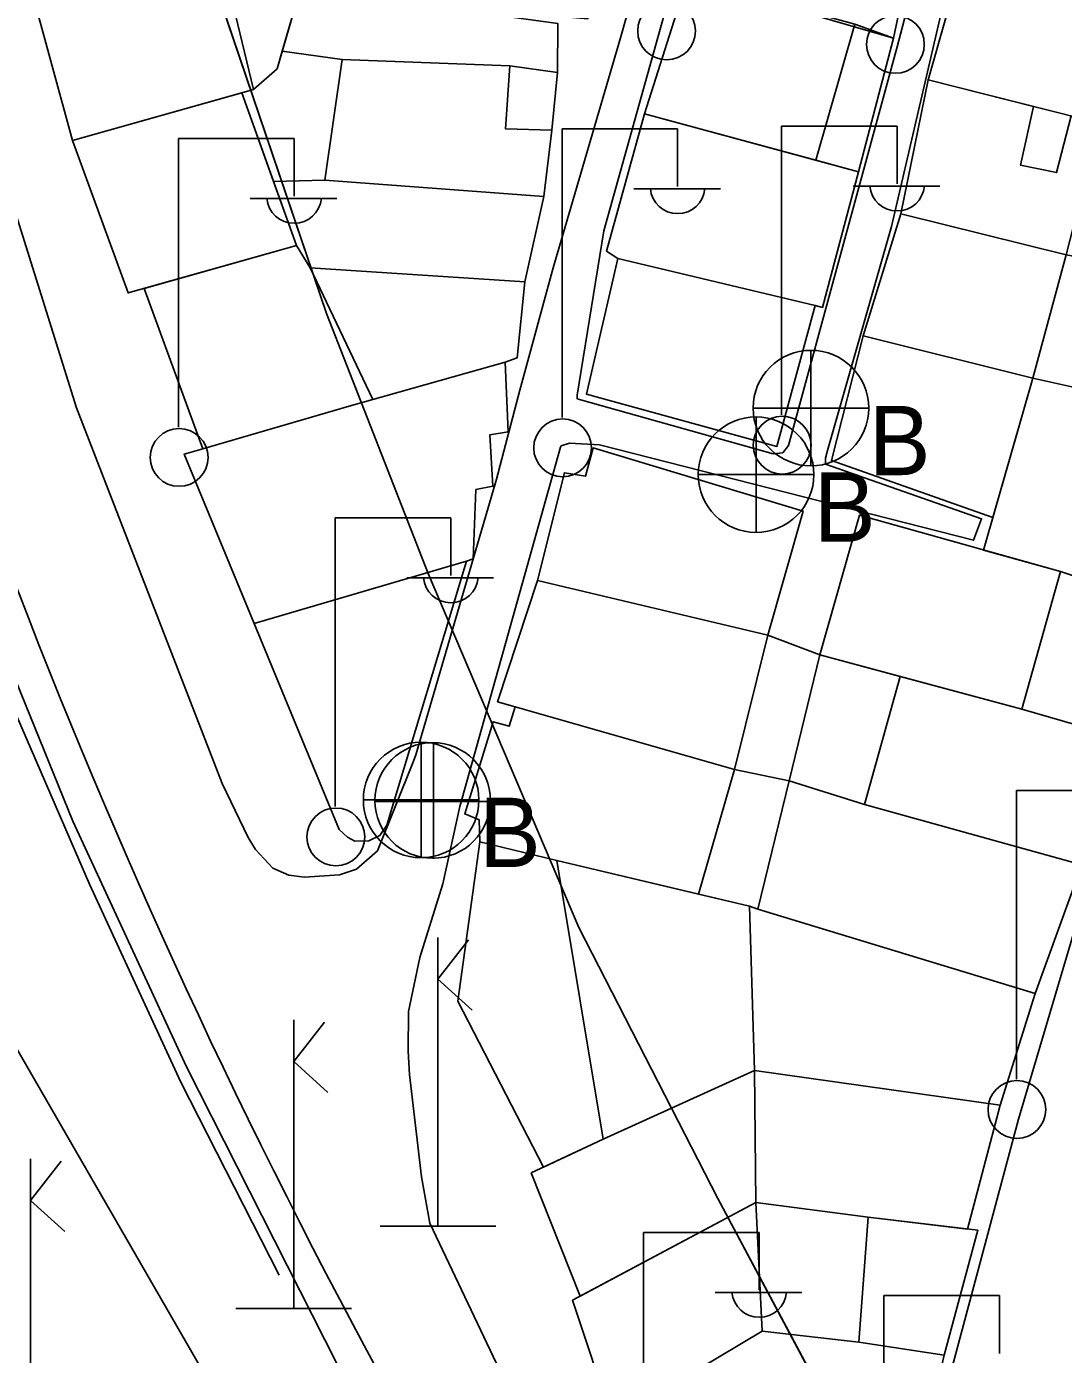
# Model space of a CAD drawing. Extents: x 417997 to 421451, y 4451742 to 4455216.
# Drawn here: x 420096.3 to 420159.1, y 4452423.7 to 4452504.1 of the extents above; entities that cross this region are included whole.
import ezdxf

# ---------------------------------------------------------------- set-up
doc = ezdxf.new("R2010")
doc.units = 0
for name, color, linetype in [('ADAKENARI', 7, 'Continuous'), ('B_Mesken', 7, 'Continuous'), ('B_Teras', 7, 'Continuous'), ('KALDIRIM', 7, 'Continuous'), ('PL_TURZM', 7, 'Continuous'), ('RAYLI_TOPLU_TAŞIMA_HATTI', 7, 'Continuous'), ('S_Elektrik_Diregi', 7, 'Continuous'), ('S_Kara_Demy_Trafik_Sinyal', 7, 'Continuous'), ('S_Rogar_Kapagi', 7, 'Continuous'), ('S_Rogar_Kapagi_Buski', 7, 'Continuous'), ('Sinir_Ist_Duvari', 7, 'Continuous'), ('TR_TİC_TURIZM_K', 7, 'Continuous'), ('Y_Cadde_Yol', 7, 'Continuous'), ('Yol_Sose', 7, 'Continuous')]:
    doc.layers.add(name, color=color, linetype=linetype)

msp = doc.modelspace()

# ---------------------------------------------------------------- linework, layer by layer
at = {"layer": 'ADAKENARI'}
for p, q in [((420114.478, 4452486.757), (420107.757, 4452506.586)), ((420114.478, 4452486.757), (420107.757, 4452506.586)), ((420120.635, 4452470.999), (420114.478, 4452486.757)), ((420120.635, 4452470.999), (420114.478, 4452486.757)), ((420129.77, 4452449.561), (420120.635, 4452470.999)), ((420129.77, 4452449.561), (420120.635, 4452470.999)), ((420138.179, 4452433.132), (420129.77, 4452449.561)), ((420138.179, 4452433.132), (420129.77, 4452449.561)), ((420173.917, 4452366.165), (420138.179, 4452433.132)), ((420173.917, 4452366.165), (420138.179, 4452433.132))]:
    msp.add_line(p, q, dxfattribs=at)
at = {"layer": 'B_Mesken'}
for points in [[(420148.824, 4452503.431), (420150.618, 4452511.955), (420148.905, 4452512.432), (420148.09, 4452508.985), (420146.669, 4452509.268), (420147.649, 4452512.617), (420138.935, 4452515.126), (420136.356, 4452507.068)], [(420108.787, 4452510.134), (420112.021, 4452510.893), (420113.958, 4452510.087), (420111.486, 4452501.585), (420110.05, 4452500.321), (420099.087, 4452497.233), (420096.522, 4452506.654)], [(420131.383, 4452509.579), (420130.31, 4452504.613), (420128.688, 4452504.762), (420128.623, 4452506.917), (420122.393, 4452506.697), (420122.29, 4452505.184), (420128.498, 4452504.324), (420128.472, 4452501.356), (420125.579, 4452501.754), (420115.424, 4452502.141), (420111.795, 4452502.648), (420113.958, 4452510.087), (420115.371, 4452509.976), (420124.286, 4452509.801), (420130.7, 4452509.576)], [(420163.951, 4452497.623), (420150.928, 4452500.918), (420153.071, 4452508.44), (420163.552, 4452506.093), (420165.804, 4452505.512)], [(420146.699, 4452495.34), (420148.824, 4452503.431), (420146.476, 4452504.285), (420136.356, 4452507.068), (420133.749, 4452498.847), (420133.749, 4452498.847), (420144.116, 4452496.039)], [(420115.424, 4452502.141), (420111.795, 4452502.648), (420111.486, 4452501.585), (420110.05, 4452500.321), (420109.354, 4452500.125), (420111.274, 4452494.763), (420114.38, 4452494.84), (420127.64, 4452493.855), (420128.133, 4452497.864), (420128.472, 4452501.356), (420125.579, 4452501.754)], [(420150.928, 4452500.918), (420149.26, 4452492.792), (420159.287, 4452490.317), (420161.316, 4452498.289), (420159.588, 4452498.727), (420158.706, 4452495.295), (420156.517, 4452495.753), (420157.31, 4452499.303)], [(420099.087, 4452497.233), (420102.466, 4452488.005), (420112.665, 4452490.877), (420109.354, 4452500.125)], [(420144.082, 4452487.244), (420144.521, 4452487.127), (420146.699, 4452495.34), (420133.749, 4452498.847), (420131.432, 4452490.543), (420132.132, 4452490.088)], [(420111.274, 4452494.763), (420112.665, 4452490.877), (420113.482, 4452489.533), (420126.499, 4452488.675), (420127.64, 4452493.855), (420114.38, 4452494.84)], [(420157.261, 4452482.836), (420146.996, 4452485.41), (420149.26, 4452492.792), (420159.287, 4452490.317)], [(420103.44, 4452488.279), (420106.979, 4452478.561), (420115.848, 4452481.142), (420117.277, 4452481.547), (420113.482, 4452489.533), (420112.665, 4452490.877)], [(420132.132, 4452490.088), (420144.082, 4452487.244), (420141.767, 4452478.702), (420130.229, 4452481.862)], [(420170.135, 4452488.303), (420168.526, 4452480.336), (420157.261, 4452482.836), (420159.287, 4452490.317)], [(420117.277, 4452481.547), (420113.482, 4452489.533), (420126.499, 4452488.675), (420126.022, 4452484.066), (420125.296, 4452483.818)], [(420154.851, 4452474.403), (420145.068, 4452477.843), (420146.996, 4452485.41), (420157.261, 4452482.836)], [(420110.097, 4452467.97), (420105.863, 4452478.239), (420106.979, 4452478.561), (420115.848, 4452481.142), (420117.277, 4452481.547), (420125.296, 4452483.818), (420125.489, 4452479.581), (420124.371, 4452479.405), (420124.562, 4452476.294), (420123.531, 4452476.089), (420123.359, 4452471.883), (420122.962, 4452471.757)], [(420157.261, 4452482.836), (420154.286, 4452472.425), (420158.949, 4452471.115), (420164.029, 4452469.403), (420165.851, 4452475.752), (420166.602, 4452475.657), (420167.797, 4452480.498)], [(420127.257, 4452470.58), (420128.887, 4452477.105), (420130.171, 4452476.891), (420130.633, 4452478.609), (420143.352, 4452474.788), (420141.217, 4452467.259)], [(420158.949, 4452471.115), (420164.861, 4452469.122), (420162.388, 4452461.099), (420156.593, 4452462.779), (420144.364, 4452466.065), (420146.758, 4452474.538)], [(420115.248, 4452455.497), (420115.759, 4452455.031), (420116.196, 4452454.791), (420117.035, 4452454.803), (420117.707, 4452455.136), (420118.139, 4452455.756), (420122.962, 4452471.757), (420110.097, 4452467.97)], [(420141.217, 4452467.259), (420144.364, 4452466.065), (420142.5, 4452458.435), (420139.198, 4452459.132), (420125.9, 4452462.918), (420124.842, 4452463.236), (420127.257, 4452470.58)], [(420142.5, 4452458.435), (420147.063, 4452457.013), (420160.233, 4452453.351), (420162.388, 4452461.099), (420156.593, 4452462.779), (420149.23, 4452464.757), (420144.364, 4452466.065)], [(420142.5, 4452458.435), (420140.605, 4452450.667), (420140.102, 4452450.837), (420140.102, 4452450.837), (420137.003, 4452451.574), (420128.434, 4452453.612), (420123.762, 4452454.746), (420123.727, 4452456.068), (420122.851, 4452456.433), (420124.579, 4452462.019), (420125.551, 4452461.746), (420125.9, 4452462.918), (420139.198, 4452459.132)], [(420140.605, 4452450.667), (420157.411, 4452445.552), (420160.233, 4452453.351), (420147.063, 4452457.013), (420142.5, 4452458.435)], [(420127.621, 4452435.027), (420122.429, 4452445.086), (420123.762, 4452454.746), (420128.434, 4452453.612), (420140.102, 4452450.837), (420140.401, 4452440.898), (420131.243, 4452436.721)], [(420155.285, 4452438.794), (420157.411, 4452445.552), (420140.605, 4452450.667), (420140.102, 4452450.837), (420140.401, 4452440.898)], [(420140.492, 4452432.888), (420140.401, 4452440.898), (420131.243, 4452436.721), (420126.885, 4452434.683), (420129.845, 4452427.215)], [(420153.301, 4452431.282), (420155.285, 4452438.794), (420140.401, 4452440.898), (420140.492, 4452432.888), (420147.281, 4452432.005)], [(420140.877, 4452425.096), (420131.796, 4452419.681), (420129.387, 4452426.971), (420140.492, 4452432.888), (420147.281, 4452432.005), (420153.941, 4452431.205), (420151.891, 4452423.65), (420146.715, 4452424.428)], [(420151.891, 4452423.65), (420150.038, 4452415.781), (420141.845, 4452417.083), (420141.845, 4452417.083), (420139.325, 4452415.277), (420134.747, 4452411.996), (420131.796, 4452419.681), (420140.877, 4452425.096), (420146.715, 4452424.428)]]:
    msp.add_lwpolyline(points, close=True, dxfattribs=at)
at = {"layer": 'B_Teras'}
for points in [[(420099.087, 4452497.233), (420096.522, 4452506.654), (420108.787, 4452510.134), (420110.098, 4452505.221), (420108.969, 4452504.846), (420110.05, 4452500.321)], [(420144.116, 4452496.039), (420146.476, 4452504.285), (420136.356, 4452507.068), (420133.749, 4452498.847)], [(420114.38, 4452494.84), (420115.424, 4452502.141), (420125.579, 4452501.754), (420125.314, 4452497.95), (420128.133, 4452497.864), (420127.64, 4452493.855)], [(420144.364, 4452466.065), (420146.758, 4452474.538), (420158.949, 4452471.115), (420156.593, 4452462.779)], [(420139.198, 4452459.132), (420141.217, 4452467.259), (420127.257, 4452470.58), (420124.842, 4452463.236), (420125.9, 4452462.918)], [(420147.063, 4452457.013), (420149.23, 4452464.757), (420156.593, 4452462.779), (420162.388, 4452461.099), (420160.233, 4452453.351)], [(420137.003, 4452451.574), (420139.198, 4452459.132), (420125.9, 4452462.918), (420125.551, 4452461.746), (420124.579, 4452462.019), (420122.851, 4452456.433), (420123.727, 4452456.068), (420123.762, 4452454.746), (420128.434, 4452453.612)], [(420131.243, 4452436.721), (420128.434, 4452453.612), (420140.102, 4452450.837), (420140.401, 4452440.898)], [(420140.877, 4452425.096), (420140.492, 4452432.888), (420147.281, 4452432.005), (420146.715, 4452424.428)]]:
    msp.add_lwpolyline(points, close=True, dxfattribs=at)
at = {"layer": 'KALDIRIM'}
msp.add_line((420182.339, 4452302.453), (420116.931, 4452423.925), dxfattribs=at)
msp.add_line((420182.339, 4452302.453), (420116.931, 4452423.925), dxfattribs=at)
msp.add_arc((420469.119, 4452613.565), 400, 176.35468, 208.30076, dxfattribs=at)
msp.add_arc((420469.119, 4452613.565), 400, 176.35468, 208.30076, dxfattribs=at)
at = {"layer": 'PL_TURZM'}
msp.add_lwpolyline([(420093.032, 4452576.932), (420100.033, 4452536.754), (420107.757, 4452506.586), (420114.478, 4452486.757), (420120.635, 4452470.999), (420129.77, 4452449.561), (420138.179, 4452433.132), (420173.917, 4452366.165), (420177.005, 4452360.377), (420225.967, 4452407.724)], dxfattribs=at)
msp.add_lwpolyline([(420093.032, 4452576.932), (420100.033, 4452536.754), (420107.757, 4452506.586), (420114.478, 4452486.757), (420120.635, 4452470.999), (420129.77, 4452449.561), (420138.179, 4452433.132), (420173.917, 4452366.165), (420177.005, 4452360.377), (420225.967, 4452407.724)], dxfattribs=at)
at = {"layer": 'RAYLI_TOPLU_TAŞIMA_HATTI'}
msp.add_line((420111.435, 4452414.963), (420083.192, 4452463.883), dxfattribs=at)
msp.add_line((420111.435, 4452414.963), (420083.192, 4452463.883), dxfattribs=at)
at = {"layer": 'S_Elektrik_Diregi'}
for p, q in [((420128.747, 4452480.452), (420128.747, 4452497.952)), ((420128.747, 4452497.952), (420135.747, 4452497.952)), ((420135.747, 4452494.452), (420135.747, 4452497.952)), ((420142.045, 4452480.614), (420142.045, 4452498.114)), ((420142.045, 4452498.114), (420149.045, 4452498.114)), ((420149.045, 4452494.614), (420149.045, 4452498.114)), ((420105.518, 4452479.87), (420105.518, 4452497.37)), ((420105.518, 4452497.37), (420112.518, 4452497.37)), ((420112.518, 4452493.87), (420112.518, 4452497.37)), ((420133.087, 4452494.312), (420138.337, 4452494.312)), ((420146.385, 4452494.474), (420151.635, 4452494.474)), ((420109.858, 4452493.73), (420115.108, 4452493.73)), ((420115.01, 4452456.877), (420115.01, 4452474.377)), ((420115.01, 4452474.377), (420122.01, 4452474.377)), ((420122.01, 4452470.877), (420122.01, 4452474.377)), ((420119.35, 4452470.737), (420124.6, 4452470.737)), ((420156.266, 4452440.361), (420156.266, 4452457.861)), ((420156.266, 4452457.861), (420163.266, 4452457.861)), ((420133.69, 4452413.58), (420133.69, 4452431.08)), ((420133.69, 4452431.08), (420140.69, 4452431.08)), ((420140.69, 4452427.58), (420140.69, 4452431.08)), ((420138.03, 4452427.44), (420143.28, 4452427.44)), ((420148.241, 4452409.747), (420148.241, 4452427.247)), ((420148.241, 4452427.247), (420155.242, 4452427.247)), ((420155.242, 4452423.747), (420155.242, 4452427.247))]:
    msp.add_line(p, q, dxfattribs=at)
for centre in [(420135.08, 4452503.877), (420148.939, 4452503.063), (420128.783, 4452478.616), (420142.081, 4452478.779), (420105.554, 4452478.035), (420115.046, 4452455.041), (420156.302, 4452438.526)]:
    msp.add_circle(centre, 1.75, dxfattribs=at)
for centre in [(420135.748, 4452494.465), (420149.046, 4452494.627), (420112.519, 4452493.883), (420122.011, 4452470.89), (420140.691, 4452427.593)]:
    msp.add_arc(centre, 1.658, 184.83843, 355.14641, dxfattribs=at)
at = {"layer": 'S_Kara_Demy_Trafik_Sinyal'}
for p, q in [((420121.232, 4452431.45), (420121.232, 4452448.951)), ((420123.087, 4452448.798), (420121.232, 4452446.418)), ((420121.232, 4452446.418), (420123.304, 4452444.547)), ((420112.497, 4452426.468), (420112.497, 4452443.968)), ((420114.352, 4452443.816), (420112.497, 4452441.436)), ((420112.497, 4452441.436), (420114.569, 4452439.565)), ((420096.559, 4452418.044), (420096.559, 4452435.545)), ((420098.414, 4452435.392), (420096.559, 4452433.012)), ((420096.559, 4452433.012), (420098.631, 4452431.141)), ((420117.732, 4452431.45), (420124.732, 4452431.45)), ((420108.997, 4452426.468), (420115.997, 4452426.468))]:
    msp.add_line(p, q, dxfattribs=at)
at = {"layer": 'S_Rogar_Kapagi'}
for p, q in [((420120.966, 4452453.722), (420120.966, 4452460.722)), ((420117.396, 4452457.187), (420124.396, 4452457.187))]:
    msp.add_line(p, q, dxfattribs=at)
msp.add_circle((420120.913, 4452457.251), 3.5, dxfattribs=at)
at = {"layer": 'S_Rogar_Kapagi_Buski'}
for p, q in [((420143.821, 4452484.525), (420143.821, 4452477.525)), ((420140.321, 4452481.025), (420147.321, 4452481.025)), ((420140.501, 4452480.495), (420140.501, 4452473.495)), ((420137.001, 4452476.995), (420144.001, 4452476.995)), ((420120.212, 4452460.785), (420120.212, 4452453.785)), ((420116.712, 4452457.285), (420123.712, 4452457.285))]:
    msp.add_line(p, q, dxfattribs=at)
for centre in [(420143.821, 4452481.025), (420140.501, 4452476.995), (420120.212, 4452457.285)]:
    msp.add_circle(centre, 3.5, dxfattribs=at)
at = {"layer": 'Sinir_Ist_Duvari'}
msp.add_lwpolyline([(420111.622, 4452428.492), (420105.665, 4452440.176), (420100.115, 4452452.185), (420094.787, 4452464.492), (420090.248, 4452476.524), (420083.964, 4452494.15), (420079.742, 4452506.141), (420077.085, 4452514.831), (420074.336, 4452525.408), (420071.565, 4452537.151), (420068.732, 4452551.107), (420066.657, 4452561.729), (420064.663, 4452573.139), (420062.901, 4452587.503), (420061.57, 4452601.489), (420060.723, 4452617.302)], dxfattribs=at)
at = {"layer": 'TR_TİC_TURIZM_K'}
msp.add_lwpolyline([(420093.032, 4452576.932), (420100.033, 4452536.754), (420107.757, 4452506.586), (420114.478, 4452486.757), (420120.635, 4452470.999), (420129.77, 4452449.561), (420138.179, 4452433.132), (420173.917, 4452366.165), (420177.005, 4452360.377), (420225.967, 4452407.724), (420222.388, 4452413.182), (420198.501, 4452449.619), (420180.499, 4452485.392), (420172.393, 4452504.153), (420167.096, 4452520.116), (420157.036, 4452567.695), (420154.785, 4452586.79), (420154.697, 4452596.711), (420154.495, 4452619.207), (420156.646, 4452741.005), (420151.885, 4452744.787), (420100.478, 4452731.874), (420095.303, 4452725.667)], dxfattribs=at)
msp.add_lwpolyline([(420093.032, 4452576.932), (420100.033, 4452536.754), (420107.757, 4452506.586), (420114.478, 4452486.757), (420120.635, 4452470.999), (420129.77, 4452449.561), (420138.179, 4452433.132), (420173.917, 4452366.165), (420177.005, 4452360.377), (420225.967, 4452407.724), (420222.388, 4452413.182), (420198.501, 4452449.619), (420180.499, 4452485.392), (420172.393, 4452504.153), (420167.096, 4452520.116), (420157.036, 4452567.695), (420154.785, 4452586.79), (420154.697, 4452596.711), (420154.495, 4452619.207), (420156.646, 4452741.005), (420151.885, 4452744.787), (420100.478, 4452731.874), (420095.303, 4452725.667)], dxfattribs=at)
at = {"layer": 'Yol_Sose'}
for points in [[(420149.463, 4452358.451), (420142.371, 4452371.779), (420133.141, 4452389.23), (420124.055, 4452406.478), (420115.137, 4452423.056), (420106.007, 4452441.12), (420099.109, 4452456.006), (420093.058, 4452470.878), (420086.722, 4452487.878), (420082.202, 4452501.489), (420077.268, 4452520.753), (420071.525, 4452544.239), (420067.36, 4452563.46), (420065.681, 4452574.406), (420064.061, 4452588.356), (420062.36, 4452607.571), (420061.535, 4452620.9)], [(420155.355, 4452549.409), (420160.264, 4452549.048), (420160.479, 4452548.891), (420160.676, 4452548.589), (420160.703, 4452548.131), (420158.608, 4452540.53), (420155.068, 4452525.86), (420149.04, 4452502.921), (420142.465, 4452478.765), (420142.114, 4452478.307), (420141.531, 4452478.26), (420129.946, 4452481.496), (420129.664, 4452481.589), (420129.654, 4452481.807), (420131.288, 4452491.757), (420135.178, 4452505.73), (420143.317, 4452534.925)], [(420167.532, 4452548.828), (420182.323, 4452547.366), (420184.347, 4452547.136), (420184.744, 4452546.976), (420184.929, 4452546.783), (420185.08, 4452546.33), (420185.089, 4452545.668), (420183.076, 4452537.848), (420177.931, 4452515.741), (420171.448, 4452489.36), (420165.448, 4452468.476), (420156.387, 4452437.941), (420151.838, 4452420.872), (420147.036, 4452404.546)], [(420085.051, 4452548.295), (420083.994, 4452547.117), (420083.427, 4452545.705), (420083.257, 4452543.309), (420086.165, 4452526.842), (420091.779, 4452505.136), (420099.343, 4452481.033), (420108.157, 4452458.271), (420109.733, 4452455.008), (420110.18, 4452454.283), (420111.222, 4452453.15), (420112.201, 4452452.73), (420113.153, 4452452.6), (420115.262, 4452452.75), (420116.294, 4452453.091), (420117.572, 4452454.2), (420119.757, 4452459.629)], [(420121.519, 4452452.204), (420122.554, 4452456.884), (420128.645, 4452478.667), (420128.698, 4452478.738), (420129.196, 4452478.903), (420131.011, 4452478.793), (420153.671, 4452473.016), (420154.163, 4452474.321), (420144.704, 4452477.637), (420144.711, 4452477.993), (420144.829, 4452478.463), (420148.697, 4452492.036), (420152.526, 4452508.444), (420155.786, 4452520.374)], [(420134.009, 4452509.53), (420132.288, 4452503.46), (420128.213, 4452489.518), (420126.196, 4452482.104), (420124.786, 4452476.717)], [(420119.886, 4452460.012), (420124.841, 4452476.927)], [(420119.886, 4452460.012), (420119.757, 4452459.629)], [(420121.519, 4452452.204), (420120.132, 4452447.726), (420119.446, 4452444.457), (420119.43, 4452442.07), (420119.498, 4452440.645), (420120.226, 4452434.441), (420120.737, 4452431.636), (420127.85, 4452416.666), (420134.44, 4452403.192), (420138.315, 4452399.78), (420141.145, 4452398.252), (420142.568, 4452398.06), (420143.57, 4452398.189), (420144.043, 4452398.475), (420147.036, 4452404.546)]]:
    msp.add_lwpolyline(points, dxfattribs=at)

# ---------------------------------------------------------------- texts
at = {"layer": 'S_Rogar_Kapagi_Buski'}
for p in [(420147.321, 4452476.961), (420144.001, 4452472.931), (420123.712, 4452453.22)]:
    msp.add_text('B', height=4.2, dxfattribs=at).set_placement(p)
at = {"layer": 'Y_Cadde_Yol'}
msp.add_text('Yeni Yalova Yolu Caddesi', height=10, rotation=295.94614, dxfattribs=at).set_placement((420029.32, 4452531.942))

doc.saveas('drawing.dxf')
